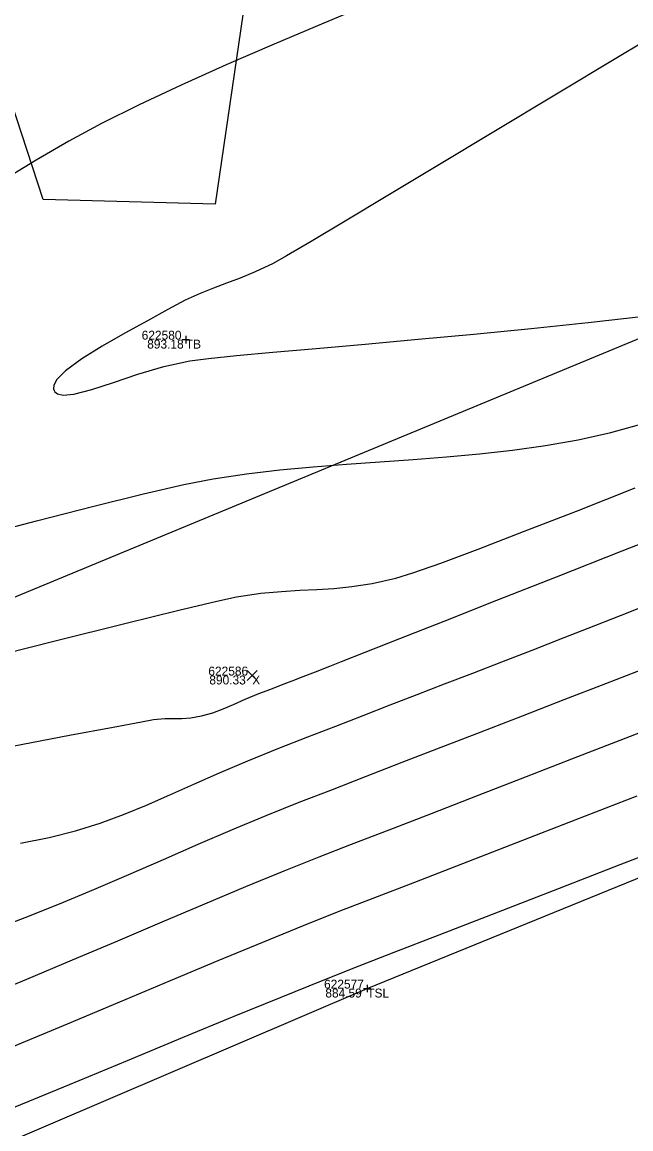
# Model space of a CAD drawing. Extents: x 1957117 to 1971063, y 701601 to 715861.
# Drawn here: x 1966457.05 to 1966480.95, y 709431.92 to 709475.35 of the extents above; entities that cross this region are included whole.
import ezdxf

# ---------------------------------------------------------------- set-up
doc = ezdxf.new("R2010")
doc.units = 0
for name, color, linetype in [('AP_X_Lights', 7, 'Continuous'), ('DT_X_Contour_Major', 7, 'Continuous'), ('DT_X_Contour_Minor', 7, 'Continuous'), ('DT_X_TIN_Hull', 7, 'Continuous'), ('PV_P_Drive', 7, 'Continuous'), ('PV_P_Shoulder', 7, 'Continuous'), ('RS_Raster1', 7, 'Continuous'), ('RW_X_Esmt_RR', 7, 'Continuous'), ('SC_Scratch1', 7, 'Continuous'), ('SC_Shading5', 7, 'Continuous'), ('VG_X_Tree_Line_Rt', 7, 'Continuous')]:
    doc.layers.add(name, color=color, linetype=linetype)

msp = doc.modelspace()

# ---------------------------------------------------------------- linework, layer by layer
at = {"layer": 'AP_X_Lights'}
for p, q in [((1966465.891, 709449.513), (1966466.279, 709449.903)), ((1966465.891, 709449.903), (1966466.279, 709449.513))]:
    msp.add_line(p, q, dxfattribs=at)
at = {"layer": 'DT_X_Contour_Major'}
for points in [[(1966456.67, 709446.938), (1966458.908, 709447.362), (1966460.621, 709447.685), (1966461.744, 709447.894), (1966462.212, 709447.978), (1966462.649, 709448.019), (1966463.001, 709448.025), (1966463.323, 709448.025), (1966463.669, 709448.048), (1966464.097, 709448.123), (1966464.545, 709448.248), (1966464.95, 709448.399), (1966465.356, 709448.576), (1966465.806, 709448.776), (1966466.346, 709448.998), (1966466.814, 709449.179), (1966467.238, 709449.344), (1966467.652, 709449.504), (1966468.085, 709449.672), (1966468.569, 709449.859), (1966469.137, 709450.079), (1966469.589, 709450.257), (1966470.52, 709450.623), (1966471.88, 709451.16), (1966473.619, 709451.846), (1966475.687, 709452.661), (1966478.034, 709453.585), (1966480.609, 709454.598), (1966483.364, 709455.68)], [(1966456.67, 709446.938), (1966458.908, 709447.362), (1966460.621, 709447.685), (1966461.744, 709447.894), (1966462.212, 709447.978), (1966462.649, 709448.019), (1966463.001, 709448.025), (1966463.323, 709448.025), (1966463.669, 709448.048), (1966464.097, 709448.123), (1966464.545, 709448.248), (1966464.95, 709448.399), (1966465.356, 709448.576), (1966465.806, 709448.776), (1966466.346, 709448.998), (1966466.814, 709449.179), (1966467.238, 709449.344), (1966467.652, 709449.504), (1966468.085, 709449.672), (1966468.569, 709449.859), (1966469.137, 709450.079), (1966469.589, 709450.257), (1966470.52, 709450.623), (1966471.88, 709451.16), (1966473.619, 709451.846), (1966475.687, 709452.661), (1966478.034, 709453.585), (1966480.609, 709454.598), (1966483.364, 709455.68)], [(1966483.342, 709443.366), (1966480.524, 709442.274), (1966477.895, 709441.256), (1966475.507, 709440.33), (1966473.408, 709439.517), (1966471.649, 709438.834), (1966470.277, 709438.302), (1966468.861, 709437.743), (1966467.211, 709437.078), (1966465.359, 709436.32), (1966463.335, 709435.487), (1966461.17, 709434.592), (1966458.895, 709433.65), (1966456.54, 709432.678)], [(1966483.342, 709443.366), (1966480.524, 709442.274), (1966477.895, 709441.256), (1966475.507, 709440.33), (1966473.408, 709439.517), (1966471.649, 709438.834), (1966470.277, 709438.302), (1966468.861, 709437.743), (1966467.211, 709437.078), (1966465.359, 709436.32), (1966463.335, 709435.487), (1966461.17, 709434.592), (1966458.895, 709433.65), (1966456.54, 709432.678)]]:
    msp.add_lwpolyline(points, dxfattribs=at)
at = {"layer": 'DT_X_Contour_Minor'}
for points in [[(1966470.899, 709476.151), (1966468.9, 709475.317), (1966466.946, 709474.488), (1966465.066, 709473.671), (1966463.29, 709472.873), (1966461.648, 709472.103), (1966460.171, 709471.369), (1966458.887, 709470.679), (1966457.606, 709469.935), (1966456.012, 709468.974)], [(1966470.899, 709476.151), (1966468.9, 709475.317), (1966466.946, 709474.488), (1966465.066, 709473.671), (1966463.29, 709472.873), (1966461.648, 709472.103), (1966460.171, 709471.369), (1966458.887, 709470.679), (1966457.606, 709469.935), (1966456.012, 709468.974)], [(1966483.119, 709475.58), (1966480.497, 709474.01), (1966477.967, 709472.491), (1966475.578, 709471.054), (1966473.378, 709469.729), (1966471.414, 709468.548), (1966469.737, 709467.542), (1966468.395, 709466.742), (1966467.435, 709466.179), (1966466.906, 709465.884), (1966466.207, 709465.55), (1966465.612, 709465.302), (1966465.079, 709465.102), (1966464.569, 709464.916), (1966464.041, 709464.707), (1966463.458, 709464.44), (1966462.777, 709464.079), (1966461.968, 709463.631), (1966461.079, 709463.144), (1966460.192, 709462.639), (1966459.39, 709462.139), (1966458.754, 709461.668), (1966458.419, 709461.327), (1966458.297, 709461.1), (1966458.287, 709460.965), (1966458.306, 709460.902), (1966458.338, 709460.847), (1966458.435, 709460.767), (1966458.657, 709460.716), (1966459.081, 709460.755), (1966459.784, 709460.937), (1966460.636, 709461.215), (1966461.594, 709461.532), (1966462.61, 709461.832), (1966463.642, 709462.058), (1966464.363, 709462.153), (1966465.465, 709462.266), (1966466.893, 709462.399), (1966468.595, 709462.55), (1966470.514, 709462.719), (1966472.596, 709462.905), (1966474.788, 709463.108), (1966477.034, 709463.327), (1966479.279, 709463.563), (1966481.47, 709463.814)], [(1966483.119, 709475.58), (1966480.497, 709474.01), (1966477.967, 709472.491), (1966475.578, 709471.054), (1966473.378, 709469.729), (1966471.414, 709468.548), (1966469.737, 709467.542), (1966468.395, 709466.742), (1966467.435, 709466.179), (1966466.906, 709465.884), (1966466.207, 709465.55), (1966465.612, 709465.302), (1966465.079, 709465.102), (1966464.569, 709464.916), (1966464.041, 709464.707), (1966463.458, 709464.44), (1966462.777, 709464.079), (1966461.968, 709463.631), (1966461.079, 709463.144), (1966460.192, 709462.639), (1966459.39, 709462.139), (1966458.754, 709461.668), (1966458.419, 709461.327), (1966458.297, 709461.1), (1966458.287, 709460.965), (1966458.306, 709460.902), (1966458.338, 709460.847), (1966458.435, 709460.767), (1966458.657, 709460.716), (1966459.081, 709460.755), (1966459.784, 709460.937), (1966460.636, 709461.215), (1966461.594, 709461.532), (1966462.61, 709461.832), (1966463.642, 709462.058), (1966464.363, 709462.153), (1966465.465, 709462.266), (1966466.893, 709462.399), (1966468.595, 709462.55), (1966470.514, 709462.719), (1966472.596, 709462.905), (1966474.788, 709463.108), (1966477.034, 709463.327), (1966479.279, 709463.563), (1966481.47, 709463.814)], [(1966455.119, 709455.131), (1966457.613, 709455.778), (1966459.867, 709456.352), (1966461.818, 709456.834), (1966463.403, 709457.2), (1966464.558, 709457.429), (1966465.861, 709457.622), (1966467.168, 709457.776), (1966468.477, 709457.9), (1966469.786, 709458.004), (1966471.095, 709458.097), (1966472.403, 709458.189), (1966473.709, 709458.289), (1966475.011, 709458.407), (1966476.308, 709458.552), (1966477.599, 709458.734), (1966478.884, 709458.962), (1966480.16, 709459.246), (1966481.25, 709459.554)], [(1966455.119, 709455.131), (1966457.613, 709455.778), (1966459.867, 709456.352), (1966461.818, 709456.834), (1966463.403, 709457.2), (1966464.558, 709457.429), (1966465.861, 709457.622), (1966467.168, 709457.776), (1966468.477, 709457.9), (1966469.786, 709458.004), (1966471.095, 709458.097), (1966472.403, 709458.189), (1966473.709, 709458.289), (1966475.011, 709458.407), (1966476.308, 709458.552), (1966477.599, 709458.734), (1966478.884, 709458.962), (1966480.16, 709459.246), (1966481.25, 709459.554)], [(1966455.229, 709450.284), (1966458.399, 709451.079), (1966461.085, 709451.75), (1966463.21, 709452.275), (1966464.698, 709452.632), (1966465.473, 709452.8), (1966466.422, 709452.935), (1966467.232, 709453.013), (1966467.951, 709453.055), (1966468.621, 709453.085), (1966469.289, 709453.125), (1966469.998, 709453.197), (1966470.794, 709453.324), (1966471.722, 709453.528), (1966472.395, 709453.735), (1966473.486, 709454.122), (1966474.951, 709454.669), (1966476.742, 709455.356), (1966478.813, 709456.162), (1966481.119, 709457.069)], [(1966455.229, 709450.284), (1966458.399, 709451.079), (1966461.085, 709451.75), (1966463.21, 709452.275), (1966464.698, 709452.632), (1966465.473, 709452.8), (1966466.422, 709452.935), (1966467.232, 709453.013), (1966467.951, 709453.055), (1966468.621, 709453.085), (1966469.289, 709453.125), (1966469.998, 709453.197), (1966470.794, 709453.324), (1966471.722, 709453.528), (1966472.395, 709453.735), (1966473.486, 709454.122), (1966474.951, 709454.669), (1966476.742, 709455.356), (1966478.813, 709456.162), (1966481.119, 709457.069)], [(1966456.987, 709443.131), (1966458.107, 709443.35), (1966459.144, 709443.616), (1966460.11, 709443.918), (1966461.031, 709444.255), (1966461.934, 709444.623), (1966462.846, 709445.021), (1966463.795, 709445.446), (1966464.807, 709445.896), (1966465.911, 709446.367), (1966467.132, 709446.859), (1966468.269, 709447.3), (1966469.369, 709447.726), (1966470.443, 709448.142), (1966471.504, 709448.553), (1966472.566, 709448.965), (1966473.641, 709449.381), (1966474.743, 709449.807), (1966475.883, 709450.249), (1966477.074, 709450.71), (1966478.33, 709451.197), (1966479.272, 709451.565), (1966480.55, 709452.067), (1966482.123, 709452.687)], [(1966456.987, 709443.131), (1966458.107, 709443.35), (1966459.144, 709443.616), (1966460.11, 709443.918), (1966461.031, 709444.255), (1966461.934, 709444.623), (1966462.846, 709445.021), (1966463.795, 709445.446), (1966464.807, 709445.896), (1966465.911, 709446.367), (1966467.132, 709446.859), (1966468.269, 709447.3), (1966469.369, 709447.726), (1966470.443, 709448.142), (1966471.504, 709448.553), (1966472.566, 709448.965), (1966473.641, 709449.381), (1966474.743, 709449.807), (1966475.883, 709450.249), (1966477.074, 709450.71), (1966478.33, 709451.197), (1966479.272, 709451.565), (1966480.55, 709452.067), (1966482.123, 709452.687)], [(1966481.582, 709450.013), (1966479.961, 709449.386), (1966478.322, 709448.751), (1966476.685, 709448.117), (1966475.067, 709447.491), (1966473.488, 709446.879), (1966471.965, 709446.289), (1966470.516, 709445.727), (1966469.162, 709445.202), (1966467.918, 709444.72), (1966466.622, 709444.202), (1966465.296, 709443.649), (1966463.949, 709443.072), (1966462.589, 709442.481), (1966461.222, 709441.888), (1966459.856, 709441.304), (1966458.499, 709440.738), (1966457.159, 709440.202), (1966455.844, 709439.708)], [(1966481.582, 709450.013), (1966479.961, 709449.386), (1966478.322, 709448.751), (1966476.685, 709448.117), (1966475.067, 709447.491), (1966473.488, 709446.879), (1966471.965, 709446.289), (1966470.516, 709445.727), (1966469.162, 709445.202), (1966467.918, 709444.72), (1966466.622, 709444.202), (1966465.296, 709443.649), (1966463.949, 709443.072), (1966462.589, 709442.481), (1966461.222, 709441.888), (1966459.856, 709441.304), (1966458.499, 709440.738), (1966457.159, 709440.202), (1966455.844, 709439.708)], [(1966483.013, 709448.125), (1966480.923, 709447.316), (1966478.856, 709446.515), (1966476.842, 709445.735), (1966474.915, 709444.988), (1966473.106, 709444.287), (1966471.447, 709443.644), (1966469.969, 709443.071), (1966468.705, 709442.581), (1966467.325, 709442.032), (1966465.822, 709441.414), (1966464.217, 709440.74), (1966462.533, 709440.025), (1966460.792, 709439.284), (1966459.014, 709438.531), (1966457.223, 709437.78), (1966455.439, 709437.046)], [(1966483.013, 709448.125), (1966480.923, 709447.316), (1966478.856, 709446.515), (1966476.842, 709445.735), (1966474.915, 709444.988), (1966473.106, 709444.287), (1966471.447, 709443.644), (1966469.969, 709443.071), (1966468.705, 709442.581), (1966467.325, 709442.032), (1966465.822, 709441.414), (1966464.217, 709440.74), (1966462.533, 709440.025), (1966460.792, 709439.284), (1966459.014, 709438.531), (1966457.223, 709437.78), (1966455.439, 709437.046)], [(1966481.19, 709444.976), (1966478.757, 709444.033), (1966476.463, 709443.144), (1966474.347, 709442.324), (1966472.452, 709441.59), (1966470.819, 709440.957), (1966469.491, 709440.441), (1966468.082, 709439.883), (1966466.489, 709439.234), (1966464.739, 709438.508), (1966462.86, 709437.721), (1966460.878, 709436.888), (1966458.822, 709436.025), (1966456.718, 709435.146)], [(1966481.19, 709444.976), (1966478.757, 709444.033), (1966476.463, 709443.144), (1966474.347, 709442.324), (1966472.452, 709441.59), (1966470.819, 709440.957), (1966469.491, 709440.441), (1966468.082, 709439.883), (1966466.489, 709439.234), (1966464.739, 709438.508), (1966462.86, 709437.721), (1966460.878, 709436.888), (1966458.822, 709436.025), (1966456.718, 709435.146)]]:
    msp.add_lwpolyline(points, dxfattribs=at)
at = {"layer": 'DT_X_TIN_Hull'}
msp.add_lwpolyline([(1966196.581, 709322.506), (1966234.303, 709340.787), (1966289.89, 709360.21), (1966341.932, 709358.331), (1966392.829, 709375.578), (1966427.603, 709419.04), (1966470.601, 709437.421), (1966515.498, 709455.717), (1966563.667, 709476.049), (1966610.999, 709497.301), (1966657.31, 709514.717), (1966699.438, 709532.997)], dxfattribs=at)
at = {"layer": 'PV_P_Drive'}
for p, q in [((1966463.477, 709463.037), (1966463.477, 709462.745)), ((1966463.331, 709462.891), (1966463.623, 709462.891)), ((1966463.477, 709462.891), (1966463.477, 709462.891)), ((1966470.455, 709437.421), (1966470.747, 709437.421)), ((1966470.601, 709437.567), (1966470.601, 709437.275)), ((1966470.601, 709437.421), (1966470.601, 709437.421))]:
    msp.add_line(p, q, dxfattribs=at)
at = {"layer": 'RW_X_Esmt_RR'}
msp.add_line((1965855.922, 709204.082), (1966839.571, 709611.262), dxfattribs=at)
at = {"layer": 'SC_Shading5'}
for points in [[(1963589.678, 706586.994), (1963626.625, 706689.548), (1963651.76, 706746.832), (1963668.09, 706778.596), (1963682.768, 706805.402), (1963734.424, 706911.594), (1963826.849, 707116.717), (1963877.258, 707215.645), (1963964.981, 707354.472), (1964070.526, 707509.355), (1964132.574, 707601.994), (1964163.9, 707642.169), (1964191.2, 707685.167), (1964278.98, 707807.131), (1964326.11, 707874.364), (1964396.427, 707968.962), (1964508.519, 708133.679), (1964655.588, 708336.552), (1964745.319, 708429.172), (1964840.327, 708522.317), (1964988.178, 708660.245), (1965089.796, 708739.041), (1965251.743, 708835.216), (1965415.807, 708922.048), (1965866.2, 709149.38), (1966173.543, 709294.131), (1966283.627, 709338.196), (1966534.003, 709419.214), (1966689.084, 709471.266), (1967008.468, 709641.817), (1967166.677, 709750.124), (1967422.113, 709931.083), (1967818.707, 710198.831), (1968187.021, 710459.852), (1968360.589, 710592.493), (1968496.543, 710707.847), (1968606.427, 710809.378), (1968733.391, 710937.091), (1968807.28, 711025.4), (1968843.008, 711077.094), (1968863.233, 711106.099), (1968909.747, 711171.311), (1968974.133, 711279.559), (1969130.932, 711546.915), (1969247.433, 711744.686), (1969402.714, 712016.424), (1969505.287, 712191.789), (1969666.311, 712460.805), (1969771.586, 712639.896), (1969880.058, 712820.917), (1969964.994, 712955.706), (1969990.005, 713000.084), (1970030.065, 713068.479)], [(1963609.915, 706579.703), (1963646.615, 706681.572), (1963671.193, 706737.585), (1963687.092, 706768.511), (1963701.884, 706795.526), (1963753.906, 706902.469), (1963846.249, 707107.41), (1963895.973, 707204.994), (1963982.966, 707342.667), (1964088.35, 707497.312), (1964150.015, 707589.379), (1964181.502, 707629.761), (1964209.024, 707673.109), (1964296.517, 707794.674), (1964343.552, 707861.772), (1964413.958, 707956.489), (1964526.123, 708121.313), (1964672.104, 708322.686), (1964760.576, 708414.006), (1964855.195, 708506.77), (1965002.134, 708643.847), (1965101.925, 708721.226), (1965262.272, 708816.451), (1965425.685, 708902.939), (1965875.63, 709130.044), (1966182.13, 709274.398), (1966290.944, 709317.954), (1966540.737, 709398.785), (1966697.632, 709451.445), (1967019.644, 709623.399), (1967178.971, 709732.471), (1967434.35, 709913.39), (1967830.945, 710181.14), (1968199.774, 710442.525), (1968374.086, 710575.735), (1968510.806, 710691.739), (1968621.36, 710793.889), (1968749.296, 710922.58), (1968824.413, 711012.355), (1968860.678, 711064.827), (1968880.812, 711093.701), (1968927.778, 711159.547), (1968992.655, 711268.62), (1969149.476, 711536.015), (1969266.039, 711733.891), (1969421.336, 712005.657), (1969523.8, 712180.835), (1969684.812, 712449.831), (1969790.084, 712628.917), (1969898.385, 712809.653), (1969983.474, 712944.685), (1970008.657, 712989.367), (1970048.626, 713057.607)]]:
    msp.add_spline(points, degree=3, dxfattribs=at)
at = {"layer": 'VG_X_Tree_Line_Rt'}
msp.add_lwpolyline([(1966455.356, 709476.081), (1966453.765, 709481.486), (1966455.772, 709484.601), (1966462.417, 709491.32), (1966464.179, 709496.445), (1966466.551, 709497.225), (1966475.182, 709496.537), (1966483.336, 709491.872), (1966480.362, 709488.667), (1966473.581, 709488.691), (1966467.181, 709488.62), (1966466.573, 709484.212), (1966465.963, 709477.357), (1966464.63, 709468.211), (1966457.883, 709468.395), (1966455.356, 709476.081)], dxfattribs=at)

# ---------------------------------------------------------------- texts
at = {"layer": 'PV_P_Shoulder'}
for s, p in [('893.18', (1966461.962, 709462.541)), ('890.33', (1966464.401, 709449.358)), ('884.59', (1966468.956, 709437.071))]:
    msp.add_text(s, height=0.35, dxfattribs=at).set_placement(p)
at = {"layer": 'RS_Raster1'}
for s, p in [('622580', (1966461.746, 709462.891)), ('622586', (1966464.363, 709449.708)), ('622577', (1966468.906, 709437.421))]:
    msp.add_text(s, height=0.35, dxfattribs=at).set_placement(p)
at = {"layer": 'SC_Scratch1'}
for s, p in [('TB', (1966463.477, 709462.541)), ('X', (1966466.085, 709449.358)), ('TSL', (1966470.601, 709437.071))]:
    msp.add_text(s, height=0.35, dxfattribs=at).set_placement(p)

doc.saveas('drawing.dxf')
